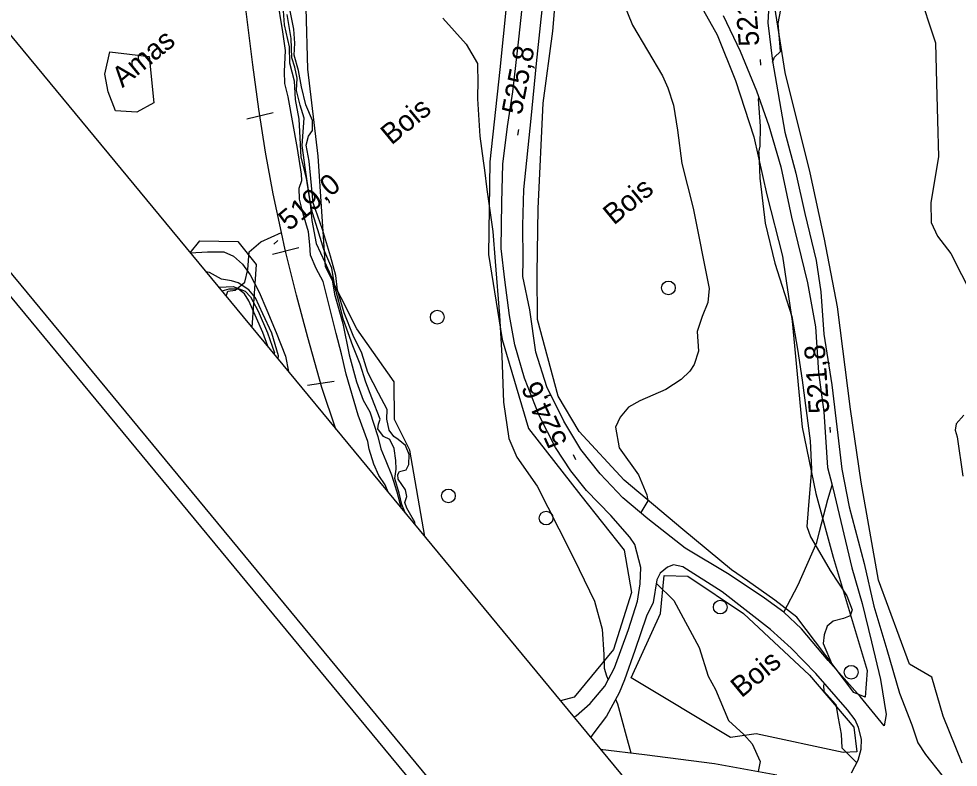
# Model space of a CAD drawing. Extents: x 347059 to 352153, y 6073752 to 6078601.
# Drawn here: x 347553.9 to 347759, y 6075066.9 to 6075230.3 of the extents above; entities that cross this region are included whole.
import ezdxf

# ---------------------------------------------------------------- set-up
doc = ezdxf.new("R2010")
doc.units = 0
for name, color, linetype in [('Level 1', 7, 'Continuous'), ('Level 19', 7, 'Continuous'), ('Level 2', 7, 'Continuous'), ('Level 21', 7, 'Continuous'), ('Level 22', 7, 'Continuous'), ('Level 23', 7, 'Continuous'), ('Level 3', 7, 'Continuous'), ('Level 36', 7, 'Continuous'), ('Level 44', 7, 'Continuous'), ('Level 54', 7, 'Continuous'), ('Level 57', 7, 'Continuous'), ('Level 60', 7, 'Continuous')]:
    doc.layers.add(name, color=color, linetype=linetype)

msp = doc.modelspace()

# ---------------------------------------------------------------- linework, layer by layer
at = {"layer": 'Level 1'}
for points in [[(347749.33, 6075273.17), (347750.34, 6075267.97), (347751.64, 6075263.01), (347752.79, 6075253.38), (347751.6, 6075247.18), (347749.71, 6075242.95), (347749.64, 6075240.61), (347750.24, 6075236.82), (347754.07, 6075225.1), (347754.26, 6075216.28), (347754.52, 6075208.19), (347754.72, 6075200.18), (347753.02, 6075190.22), (347753.12, 6075185.88), (347754.54, 6075182.89), (347757.43, 6075179.1), (347762.11, 6075169.94)], [(347634.55, 6075126.96), (347633.93, 6075128.58), (347632.5, 6075130.62), (347631.4, 6075133.06), (347630.39, 6075136.38), (347630.1, 6075138.01), (347628, 6075143.77), (347625.39, 6075152.72), (347624.34, 6075157.21), (347623.21, 6075161.64), (347620.39, 6075172.95), (347618.81, 6075175.8), (347617.61, 6075178.7), (347617.46, 6075180.98), (347617.14, 6075183.79), (347615.97, 6075187.78), (347615.24, 6075190.92), (347615.11, 6075193.35), (347615.71, 6075195.05), (347615.62, 6075196.44), (347614.75, 6075202.01), (347612.74, 6075213.32), (347611.98, 6075216.18), (347611.93, 6075218.81), (347612.15, 6075223.4), (347611.58, 6075227.48), (347610.32, 6075235.14)], [(347591.33, 6075179.26), (347595.12, 6075179.47), (347598.66, 6075179.44), (347600.78, 6075178.51), (347602.76, 6075176.79), (347604.45, 6075174.43), (347606.37, 6075170.67), (347608.06, 6075166.71), (347610.1, 6075161.83), (347612.12, 6075156.67), (347612.78, 6075153.3)], [(347760.27, 6075143.79), (347758.6, 6075141.89), (347758.4, 6075140.51), (347758.78, 6075139.09), (347760.02, 6075130.46)]]:
    msp.add_lwpolyline(points, dxfattribs=at)
at = {"layer": 'Level 19'}
for points in [[(347664.06, 6075177.62), (347664, 6075185.21), (347664.21, 6075193.03), (347665.78, 6075208.6), (347666.93, 6075220.56), (347668, 6075230.25), (347669.48, 6075244.01)], [(347717.88, 6075237.43), (347717.44, 6075229.46), (347718.47, 6075221.09), (347721.16, 6075205.61), (347723.56, 6075196.66), (347725.51, 6075187.79), (347728.03, 6075177.53), (347729.04, 6075170.69), (347729.66, 6075161.46), (347731.42, 6075150.41), (347732.78, 6075139.4), (347733.65, 6075132.01), (347735.22, 6075123.79), (347738.52, 6075111.42), (347740.64, 6075102.09), (347743.48, 6075092.61), (347746.22, 6075083.06), (347748.89, 6075076.2), (347750.24, 6075072.23), (347751.92, 6075069.68), (347755.45, 6075065.18)], [(347675.13, 6075077.84), (347675.62, 6075078.16), (347678.66, 6075080.84), (347681.87, 6075084.63), (347683.97, 6075088.61), (347687.03, 6075096.96), (347688.97, 6075103.19), (347689.6, 6075106.98), (347689.76, 6075110.53), (347688.43, 6075115.52), (347687.36, 6075117.15), (347683.21, 6075121.87), (347677.88, 6075127.37), (347674.42, 6075131.61), (347671.11, 6075136.73), (347667.5, 6075143.74), (347664.31, 6075151.85), (347662.22, 6075159.17), (347661.06, 6075165.55), (347660.02, 6075173.31), (347659.27, 6075180.18), (347659.41, 6075190.24), (347659.6, 6075198.56), (347660.63, 6075206.85), (347661.76, 6075214.4), (347663.09, 6075225.9), (347664.01, 6075234.76)], [(347707.74, 6075231.08), (347711.45, 6075223.28), (347714.97, 6075214.64), (347717.67, 6075206.96), (347720.28, 6075198.05), (347722.61, 6075187.02), (347726.09, 6075172.72), (347727.88, 6075163.1), (347728.5, 6075153.08), (347729.71, 6075144.49), (347730.51, 6075132.38), (347731.49, 6075128.49), (347732.04, 6075126.36), (347735.79, 6075110.42), (347738.05, 6075102.7), (347740.09, 6075094.27), (347742.06, 6075086.09), (347743.28, 6075078.46), (347742.85, 6075075.94), (347737.63, 6075082.39), (347730.67, 6075090.2), (347724.84, 6075097.1), (347720.95, 6075100.78), (347716.72, 6075103.8), (347709.04, 6075109), (347699.43, 6075114.73), (347691.29, 6075121.18), (347685.83, 6075125.77), (347680.88, 6075131), (347676.62, 6075136.29), (347672.93, 6075142.5), (347669.23, 6075149.96), (347666.84, 6075157.55), (347665.5, 6075166.82), (347663.97, 6075174.09), (347664.06, 6075177.62)], [(347735.71, 6075065.67), (347737.22, 6075068.49), (347737.84, 6075070.88), (347737.88, 6075073.07), (347737.26, 6075075.6), (347736.52, 6075077.29), (347734.88, 6075079.43), (347727.94, 6075087.4), (347722.55, 6075092.88), (347718.06, 6075097.02), (347707.52, 6075105.2), (347698.93, 6075110.68), (347696.87, 6075111.11), (347695.52, 6075110.58), (347693.94, 6075109.26), (347693.2, 6075107.83), (347692.43, 6075102.87), (347690.99, 6075099.88), (347688.4, 6075092.38), (347686.16, 6075085.98), (347684.97, 6075083.13), (347682.21, 6075078.08), (347679.45, 6075074.44), (347678.77, 6075073.44)]]:
    msp.add_lwpolyline(points, dxfattribs=at)
at = {"layer": 'Level 2'}
for points in [[(347677.09, 6075277.55), (347676.76, 6075270.34), (347676.46, 6075264.09), (347677.28, 6075258.09), (347678.5, 6075253.09), (347680.43, 6075248.68), (347681.97, 6075245.54), (347684.11, 6075242.49), (347686.12, 6075240.41), (347687.17, 6075239), (347687.14, 6075237.91), (347685.68, 6075236.58), (347685.58, 6075234.76), (347687.9, 6075228.92), (347694.43, 6075217.88), (347695.66, 6075215.28), (347696.84, 6075211.45), (347697.72, 6075206.03), (347698.71, 6075198.71), (347701.17, 6075188.98), (347704.65, 6075171.42)], [(347718.5, 6075220.89), (347718.91, 6075221.97), (347720.26, 6075223.2), (347720, 6075225.93), (347719.74, 6075229.32), (347721.14, 6075237.02), (347721.9, 6075242.59), (347722.63, 6075248.67), (347722.37, 6075253.67), (347722.44, 6075257.47), (347722.24, 6075262.24), (347722.23, 6075263.54)], [(347611.6, 6075233.08), (347611.87, 6075229.04), (347612.96, 6075224.19), (347613, 6075220.75), (347614.02, 6075216.78), (347614.29, 6075212.74), (347615.06, 6075208.43), (347615.17, 6075205.71), (347615.52, 6075200.13), (347616.63, 6075195.57), (347617.56, 6075189.93), (347617.88, 6075186.32), (347618.87, 6075181.26), (347620.77, 6075177.21), (347622.28, 6075173.78), (347622.82, 6075170.22), (347624.64, 6075163.84), (347626.05, 6075156.99), (347627.62, 6075151.07), (347629.08, 6075147.06), (347630.53, 6075144.51), (347632.3, 6075139.16), (347632.93, 6075136.47), (347634.08, 6075133.8), (347635.26, 6075130.77), (347636.45, 6075127.08), (347637.44, 6075123.46)], [(347615.62, 6075215.45), (347615.01, 6075219.07), (347614.01, 6075222.37), (347614.19, 6075225.05), (347613.96, 6075228.06), (347613.17, 6075232.06)], [(347615.82, 6075202.67), (347616.03, 6075205.64), (347616.24, 6075208.61), (347615.33, 6075211.47), (347614.54, 6075214.68), (347614.72, 6075217.36), (347614.21, 6075219.75), (347613.53, 6075221.85), (347613.42, 6075226.02), (347612.52, 6075231.28)], [(347646.52, 6075230.44), (347651.63, 6075224.8), (347654.1, 6075220.56), (347654.08, 6075219.61), (347654.12, 6075216.99), (347654.09, 6075212.83), (347654.56, 6075204.7), (347655.3, 6075199.31), (347655.62, 6075197.31)], [(347640.45, 6075119.81), (347640.39, 6075120.4), (347638.63, 6075123.48), (347638.24, 6075124.75), (347638.66, 6075126.03), (347638.36, 6075127.51), (347636.74, 6075129.78), (347636.69, 6075130.8), (347637.05, 6075131.5), (347638.48, 6075131.87), (347639.11, 6075133.05), (347639.17, 6075135.23), (347638.33, 6075137.2), (347636.76, 6075138.44), (347635.79, 6075139.12), (347634.75, 6075140.53), (347634.25, 6075142.9), (347634.37, 6075145.01), (347632.44, 6075148.61), (347630.15, 6075153.12), (347628.79, 6075157.33), (347626.89, 6075161.22), (347624.93, 6075166.14), (347623.5, 6075171.08), (347623.14, 6075174.25), (347622, 6075178.5), (347620.21, 6075184.35), (347618.2, 6075190.15), (347617.83, 6075193.97), (347617.31, 6075199.27), (347616.68, 6075202.75), (347617.17, 6075204.74), (347618.02, 6075205.97), (347618.08, 6075208.15), (347616.57, 6075211.57), (347615.62, 6075215.45)], [(347715.5, 6075201.24), (347715.77, 6075202.54), (347715.89, 6075206.92), (347715.44, 6075212.82), (347715.53, 6075213.05)], [(347638.38, 6075122.32), (347637.52, 6075124.26), (347636.98, 6075126.77), (347636.01, 6075129.94), (347636.28, 6075132.03), (347636.23, 6075133.86), (347635.9, 6075136.52), (347634.91, 6075138.51), (347633.58, 6075139.15), (347632.33, 6075140.79), (347632.43, 6075141.81), (347632.83, 6075142.94), (347631, 6075147.56), (347629.71, 6075151.03), (347628.46, 6075154.95), (347626.86, 6075158.96), (347624.83, 6075164.62), (347623.81, 6075168.59), (347622.95, 6075171.88), (347622.3, 6075175.88), (347620.49, 6075179.98), (347619.2, 6075184.26), (347618.01, 6075187.95), (347617.39, 6075191.43), (347616.49, 6075197.36), (347615.82, 6075202.67)], [(347715.5, 6075201.24), (347715.69, 6075195.52), (347716.88, 6075185.68), (347719.01, 6075176.99), (347722.69, 6075165.31), (347723.92, 6075158.17), (347724.97, 6075151.41), (347726.73, 6075138.15), (347727.03, 6075131.97), (347726.26, 6075123.19), (347725.98, 6075119.48), (347726.81, 6075117.22)], [(347655.62, 6075197.31), (347656.09, 6075193.04), (347657.42, 6075183.88), (347657.9, 6075177.35), (347658.9, 6075165.52), (347659.38, 6075156.73), (347659.74, 6075146.64), (347660.89, 6075138.66), (347662.63, 6075134.64), (347667.1, 6075128.31), (347674.15, 6075114.39), (347676.24, 6075110.11), (347679.62, 6075103.16), (347681.32, 6075097.09), (347681.67, 6075091.52), (347681.75, 6075088.52), (347682.24, 6075086.84)], [(347610.56, 6075155.99), (347610.63, 6075156.75), (347609.19, 6075161.7), (347607.17, 6075165.91), (347605.59, 6075169.42), (347604.13, 6075171.16), (347601.78, 6075172.69), (347600.34, 6075173.12), (347598.17, 6075173.47), (347595.59, 6075174.95), (347594.79, 6075175.07)], [(347597.54, 6075171.75), (347597.64, 6075171.75), (347600.74, 6075171.9), (347603.36, 6075170.86), (347604.5, 6075169.66), (347606.18, 6075166.51), (347608.23, 6075161.8), (347609.73, 6075157.42), (347609.62, 6075157.12)], [(347608.27, 6075158.76), (347608.31, 6075158.88), (347607.19, 6075161.82), (347604.11, 6075168.74), (347603.23, 6075170.28), (347601.86, 6075171.28), (347599.81, 6075171.32), (347598.25, 6075170.88)], [(347704.65, 6075171.42), (347704.36, 6075168.38), (347703.11, 6075165.36), (347702.06, 6075162.09), (347702.31, 6075157.76), (347701.37, 6075154.86), (347700.42, 6075153.41), (347698.55, 6075151.61), (347695.16, 6075149.37), (347689.55, 6075146.9), (347687.06, 6075145.53), (347685.23, 6075143.36), (347684.21, 6075141.2), (347685.03, 6075136.66), (347689.26, 6075130.79), (347691.05, 6075126.39), (347691.29, 6075125.12), (347689.71, 6075122.52)], [(347726.81, 6075117.22), (347729.22, 6075113.03), (347731.04, 6075109.86), (347734.72, 6075104.32), (347735.91, 6075101.28), (347735.41, 6075099.94), (347733.95, 6075099.42), (347731.75, 6075098.82), (347730.39, 6075097.7), (347729.77, 6075095.86), (347729.51, 6075093.91), (347731.49, 6075089.27)], [(347693.09, 6075107.08), (347696.94, 6075103.34), (347702.44, 6075093.04), (347704.43, 6075086.79), (347706.07, 6075083.88), (347708.88, 6075077.1), (347712.23, 6075074.08), (347714.07, 6075072.05), (347715.8, 6075068.14), (347715.35, 6075065.99)], [(347682.24, 6075086.84), (347682.58, 6075085.97)], [(347729.84, 6075085.22), (347729.61, 6075084.76), (347729.69, 6075083.5), (347732.29, 6075080.61), (347732.83, 6075077.61), (347733.47, 6075074.17), (347733.65, 6075071.14), (347734.85, 6075069.88), (347736.89, 6075067.88)], [(347684.22, 6075081.75), (347684.61, 6075080.75), (347686.52, 6075073.79), (347687.58, 6075070.06)]]:
    msp.add_lwpolyline(points, dxfattribs=at)
at = {"layer": 'Level 21'}
msp.add_lwpolyline([(347680.87, 6075070.89), (347690.54, 6075069.7), (347705.83, 6075067.75), (347719.45, 6075065.23)], dxfattribs=at)
at = {"layer": 'Level 22'}
msp.add_lwpolyline([(347720.95, 6075100.78), (347724.05, 6075106.71), (347728.17, 6075115.96), (347728.76, 6075118.39), (347730.57, 6075125.41), (347731.49, 6075128.49)], dxfattribs=at)
at = {"layer": 'Level 23'}
for p, q in [((347603.68, 6075208.48), (347609.45, 6075209.88)), ((347609.29, 6075178.98), (347615.04, 6075180.37))]:
    msp.add_line(p, q, dxfattribs=at)
for points in [[(347623.16, 6075140.73), (347620.11, 6075149.82), (347617.03, 6075160.76), (347614.58, 6075169.97), (347612.1, 6075179.92), (347611.29, 6075183.69), (347609.47, 6075192.12), (347607.77, 6075201.22), (347606.35, 6075210.63), (347605.03, 6075220.27), (347603.22, 6075234.88), (347602.4, 6075245.62), (347601.89, 6075261.18), (347601.36, 6075280.18), (347601.56, 6075297.53), (347601.89, 6075311.64), (347602.99, 6075326.19), (347604.43, 6075341.57), (347605.87, 6075357.48), (347607.69, 6075371.28), (347609.23, 6075382.41), (347611.75, 6075395.83)], [(347622.78, 6075151.17), (347616.93, 6075150.29)]]:
    msp.add_lwpolyline(points, dxfattribs=at)
at = {"layer": 'Level 3'}
for p, q in [((347715.95, 6075220.22), (347715.85, 6075221.42)), ((347662.85, 6075204.96), (347663.07, 6075206.13)), ((347609.58, 6075181.14), (347610.5, 6075181.91)), ((347731.17, 6075139.99), (347731.09, 6075141.19)), ((347675.56, 6075134.01), (347675.06, 6075135.1))]:
    msp.add_line(p, q, dxfattribs=at)
at = {"layer": 'Level 36'}
for centre in [(347695.74, 6075171.57), (347645.28, 6075165.19), (347647.73, 6075126.15), (347669.05, 6075121.32), (347707.08, 6075101.9), (347735.66, 6075087.64)]:
    msp.add_circle(centre, 1.5, dxfattribs=at)
at = {"layer": 'Level 44'}
for points in [[(347759.87, 6075067.81), (347755.77, 6075078.09), (347753.29, 6075086.6), (347748.42, 6075089.39), (347741.61, 6075107.75), (347737.85, 6075129.17), (347735.5, 6075145.07), (347732.64, 6075167.43), (347729.87, 6075182.24), (347726.67, 6075196.69), (347721.22, 6075218.58), (347718.8, 6075234.24), (347721.21, 6075252.78), (347725.06, 6075261.16), (347730.2, 6075264.85), (347747.43, 6075270.54), (347756.38, 6075271.62), (347757.9, 6075269.34), (347760.25, 6075261.53), (347758.9, 6075256.52), (347760.18, 6075252.67)], [(347709.52, 6075110.03), (347698.89, 6075118.84), (347686.13, 6075129.62), (347676.29, 6075140.24), (347671.67, 6075147.93), (347667.2, 6075164.65), (347667.12, 6075174.75), (347667.3, 6075188.91), (347668.43, 6075211.88), (347670.54, 6075227.64), (347672.37, 6075249.26)], [(347697.81, 6075242.18), (347706.43, 6075226.81), (347710.37, 6075216.87), (347714.39, 6075204.58), (347717.25, 6075191.89), (347720.67, 6075178.54), (347722.77, 6075164.29), (347724.95, 6075141.19), (347727.96, 6075126.69), (347731.71, 6075112.76), (347739.13, 6075088.04), (347738.75, 6075082.22), (347736.25, 6075083.26), (347723.78, 6075099.65), (347719.01, 6075103.4), (347712.99, 6075107.6), (347709.52, 6075110.03)], [(347661.19, 6075241.65), (347658.95, 6075219.29), (347656.75, 6075199.09), (347656.5, 6075178.87), (347659.46, 6075160.29), (347665.23, 6075140.89), (347676.63, 6075126.24), (347686.06, 6075114.33), (347687.66, 6075105.04), (347683.75, 6075092.64), (347675.2, 6075082.23), (347672.21, 6075081.38)], [(347642.56, 6075117.26), (347639.27, 6075136.14), (347635.92, 6075142.82), (347635.86, 6075151.07), (347627.7, 6075162.63), (347620.86, 6075176.17), (347619.25, 6075200.31), (347617.02, 6075219.34), (347616.69, 6075232.71)], [(347591.36, 6075179.22), (347593.43, 6075181.86), (347601.73, 6075181.73), (347605.76, 6075176.71), (347604.8, 6075162.95)], [(347733.92, 6075070.14), (347714.92, 6075074.2), (347709.34, 6075073.41), (347687.63, 6075086.46), (347694, 6075100.48), (347694.83, 6075108.8), (347699.98, 6075108.63), (347712.16, 6075100.51), (347726.55, 6075086.99), (347736.22, 6075075.67), (347736.89, 6075070.28), (347733.92, 6075070.14)]]:
    msp.add_lwpolyline(points, dxfattribs=at)
at = {"layer": 'Level 54'}
msp.add_lwpolyline([(347599.2, 6075169.74), (347599.59, 6075170.83), (347601.19, 6075171.08), (347603.27, 6075172.86), (347603.95, 6075175.58), (347604.23, 6075179.47), (347606.76, 6075181.64), (347611.29, 6075183.69)], dxfattribs=at)
at = {"layer": 'Level 57'}
msp.add_lwpolyline([(347573.8, 6075223.11), (347582.36, 6075222.14), (347583.42, 6075211.96), (347579.69, 6075209.96), (347575.06, 6075210.22), (347573.41, 6075214.42), (347572.71, 6075218.22), (347573.8, 6075223.11)], dxfattribs=at)
at = {"layer": 'Level 60'}
msp.add_lwpolyline([(347109.95, 6075761.81), (348728.53, 6073803.05), (351407.22, 6076016.53), (349788.63, 6077975.29)], close=True, dxfattribs=at)
for points in [[(347058.77, 6075766.69), (348723.67, 6073751.88)], [(347063.49, 6075766.23), (348724.12, 6073756.59)]]:
    msp.add_lwpolyline(points, dxfattribs=at)

# ---------------------------------------------------------------- texts
at = {"layer": 'Level 3'}
for s, rotation, p in [('521,9', 94.7172, (347715.64, 6075224.52)), ('525,8', 79.1862, (347663.71, 6075209.18)), ('519,0', 39.62, (347612.94, 6075183.86)), ('521,8', 94.0402, (347730.92, 6075144.31)), ('524,6', 114.4836, (347673.82, 6075137.96))]:
    msp.add_text(s, height=4.5, rotation=rotation, dxfattribs=at).set_placement(p)
at = {"layer": 'Level 44'}
for p in [(347635.28, 6075202.63), (347683.84, 6075185.15), (347711.69, 6075081.92)]:
    msp.add_text('Bois', height=4.5, rotation=39.568, dxfattribs=at).set_placement(p)
at = {"layer": 'Level 57'}
msp.add_text('Amas', height=4.5, rotation=39.568, dxfattribs=at).set_placement((347576.56, 6075215.16))

doc.saveas('drawing.dxf')
